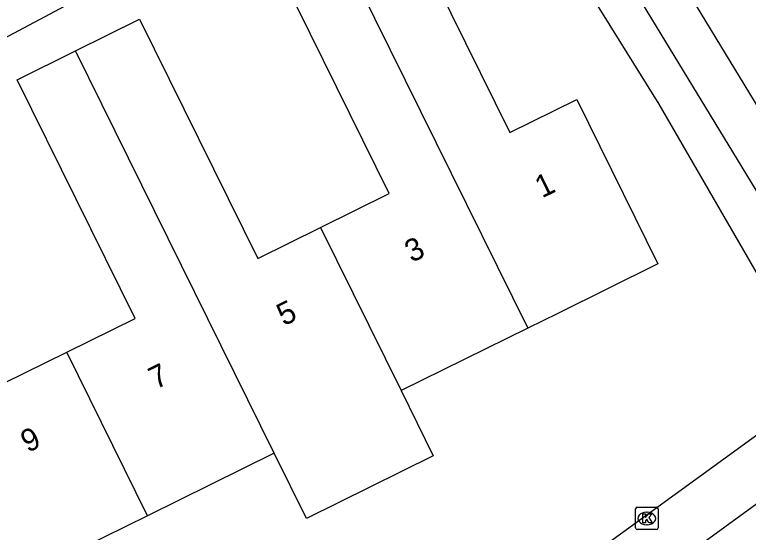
# Model space of a CAD drawing. Extents: x 157793 to 159380, y 380882 to 382313.
# Drawn here: x 158544.93 to 158577.73, y 381691.68 to 381714.85 of the extents above; entities that cross this region are included whole.
import ezdxf

# ---------------------------------------------------------------- set-up
doc = ezdxf.new("R2010")
doc.units = 0
for name, color, linetype in [('IMGEO_Kolk', 7, 'Continuous'), ('IMGEO_Pand', 7, 'Continuous'), ('IMGEO_Pand_nummerreeks', 7, 'Continuous'), ('IMGEO_Rijbaan_lokaal_open', 7, 'Continuous'), ('IMGEO_Voetpad_open', 7, 'Continuous')]:
    doc.layers.add(name, color=color, linetype=linetype)

msp = doc.modelspace()

# ---------------------------------------------------------------- linework, layer by layer
at = {"layer": 'IMGEO_Kolk'}
for p, q in [((158572.771, 381692.805), (158573.623, 381692.805)), ((158572.696, 381691.879), (158572.696, 381692.731)), ((158573.184, 381692.585), (158573.209, 381692.585)), ((158573.697, 381692.731), (158573.697, 381691.879)), ((158573.623, 381691.805), (158572.771, 381691.805)), ((158573.207, 381692.025), (158573.182, 381692.025))]:
    msp.add_line(p, q, dxfattribs=at)
for points in [[(158572.771, 381692.805), (158573.623, 381692.805)], [(158572.696, 381691.879), (158572.696, 381692.731)], [(158573.017, 381692.505), (158573.14, 381692.505), (158573.14, 381692.354), (158573.27, 381692.505), (158573.434, 381692.505), (158573.288, 381692.354), (158573.441, 381692.105), (158573.289, 381692.105), (158573.204, 381692.269), (158573.14, 381692.202), (158573.14, 381692.105), (158573.017, 381692.105), (158573.017, 381692.505)], [(158573.697, 381692.731), (158573.697, 381691.879)], [(158573.623, 381691.805), (158572.771, 381691.805)]]:
    msp.add_lwpolyline(points, dxfattribs=at)
for centre, start, end in [((158572.773, 381692.729), 91.552, 178.448), ((158572.773, 381692.729), 91.552, 178.448), ((158573.621, 381692.729), 1.552, 88.448), ((158573.621, 381692.729), 1.552, 88.448), ((158572.773, 381691.881), 181.552, 268.448), ((158572.773, 381691.881), 181.552, 268.448), ((158573.621, 381691.881), 271.552, 358.448), ((158573.621, 381691.881), 271.552, 358.448)]:
    msp.add_arc(centre, 0.0765, start, end, dxfattribs=at)
for centre, major_axis, ratio, start_param, end_param in [((158573.183, 381692.305), (-0.387, 0.002), 0.722429, 4.712389, 7.853982), ((158573.208, 381692.305), (-0.39, 0.002), 0.717154, 1.570796, 4.712389)]:
    msp.add_ellipse(centre, major_axis=major_axis, ratio=ratio, start_param=start_param, end_param=end_param, dxfattribs=at)
at = {"layer": 'IMGEO_Pand'}
for points in [[(158558.96, 381718.865), (158561.788, 381720.262), (158567.067, 381709.57), (158570.063, 381711.049), (158573.693, 381703.695), (158569.21, 381701.482), (158567.872, 381700.821)], [(158558.597, 381705.327), (158561.682, 381706.85), (158556.379, 381717.591), (158558.96, 381718.865)], [(158558.96, 381718.865), (158567.872, 381700.821)], [(158547.648, 381713.225), (158550.514, 381714.64), (158555.795, 381703.944), (158558.597, 381705.327)], [(158547.257, 381699.742), (158550.317, 381701.253), (158545.041, 381711.938), (158547.648, 381713.225)], [(158556.539, 381695.226), (158547.648, 381713.225)], [(158550.87, 381692.427), (158545.057, 381689.557), (158538.377, 381703.083), (158536.163, 381707.566), (158539.167, 381709.049), (158544.448, 381698.355), (158547.257, 381699.742)], [(158558.597, 381705.327), (158562.205, 381698.023)], [(158567.872, 381700.821), (158562.205, 381698.023)], [(158550.87, 381692.427), (158547.257, 381699.742)], [(158562.205, 381698.023), (158563.646, 381695.104), (158557.98, 381692.307), (158556.539, 381695.226)], [(158556.539, 381695.226), (158550.87, 381692.427)]]:
    msp.add_lwpolyline(points, dxfattribs=at)
at = {"layer": 'IMGEO_Rijbaan_lokaal_open'}
msp.add_lwpolyline([(158572.387, 381720.205), (158582.925, 381702.866), (158584.825, 381699.578)], dxfattribs=at)
at = {"layer": 'IMGEO_Voetpad_open'}
for points in [[(158561.886, 381723.495), (158554.489, 381719.45), (158554.124, 381719.066), (158549.014, 381716.233), (158540.723, 381711.791), (158536.952, 381709.911), (158519.868, 381701.725), (158511.79, 381698.13), (158507.274, 381696.265)], [(158579.729, 381700.5), (158573.755, 381710.837), (158566.601, 381722.332)], [(158581.288, 381701.735), (158572.427, 381716.315)], [(158555.58, 381679.671), (158579.141, 381696.788)], [(158584.179, 381696.728), (158582.698, 381696.677), (158581.494, 381695.955), (158580.145, 381695.125), (158580.47, 381694.669), (158566.702, 381684.631)]]:
    msp.add_lwpolyline(points, dxfattribs=at)

# ---------------------------------------------------------------- texts
at = {"layer": 'IMGEO_Pand_nummerreeks'}
for s, p in [('1', (158568.512, 381706.621)), ('3', (158562.687, 381703.734)), ('5', (158556.963, 381700.899)), ('7', (158551.239, 381698.063)), ('9', (158545.516, 381695.228))]:
    msp.add_text(s, height=1, rotation=26.353, dxfattribs=at).set_placement(p)

doc.saveas('drawing.dxf')
